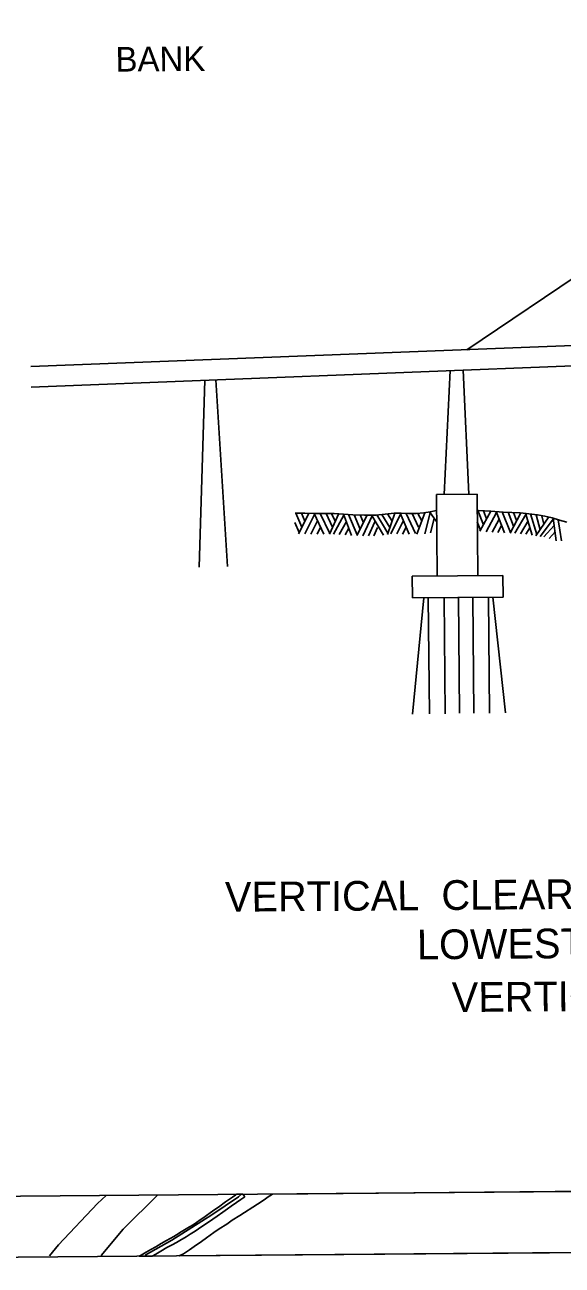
# Model space of a CAD drawing. Extents: x 3567028 to 3605064, y 510945 to 536587.
# Drawn here: x 3574444 to 3576253, y 516349 to 520524 of the extents above; entities that cross this region are included whole.
import ezdxf

# ---------------------------------------------------------------- set-up
doc = ezdxf.new("R2010")
doc.units = 0
for name, color, linetype in [('V-ANNO-SYMB', 7, 'Continuous'), ('V-BRDG-OTLN', 7, 'Continuous'), ('V-GRID-FRAM', 7, 'Continuous'), ('V-ROAD-CNTR', 7, 'Continuous'), ('V-SITE-VEGE', 7, 'Continuous')]:
    doc.layers.add(name, color=color, linetype=linetype)

msp = doc.modelspace()

# ---------------------------------------------------------------- linework, layer by layer
at = {"layer": 'V-ANNO-SYMB'}
for p, q in [((3577356.6, 520388.5), (3575931.2, 519430.6)), ((3574464.6, 519374.4), (3577343.5, 519484.8)), ((3574466, 519305), (3577342.5, 519417.8)), ((3575855.2, 518943.6), (3575876, 519360.3)), ((3575919.2, 519362), (3575938.7, 518944.3)), ((3575030.8, 518698.5), (3575049.8, 519327.9)), ((3575087.3, 519329.4), (3575126.1, 518701)), ((3575966.3, 518944.5), (3575829.3, 518943.4)), ((3575829.3, 518943.4), (3575831.5, 518669.2)), ((3575968.5, 518670.3), (3575966.3, 518944.5)), ((3575376.9, 518833.5), (3575356.5, 518880.9)), ((3575365.7, 518810.9), (3575400, 518879.5)), ((3575386.8, 518853.3), (3575375.5, 518880.3)), ((3575386.4, 518810.3), (3575419.3, 518875.7)), ((3575450.8, 518809.5), (3575417.9, 518878.9)), ((3575470.1, 518811.6), (3575438, 518879)), ((3575479.8, 518833.4), (3575458.1, 518879.2)), ((3575469.2, 518809.7), (3575500.8, 518879.6)), ((3575488.7, 518853.8), (3575476.7, 518879.4)), ((3575483.2, 518809.9), (3575518.2, 518873.9)), ((3575544.1, 518805.5), (3575516.9, 518877.4)), ((3575563.2, 518807), (3575533.9, 518875.4)), ((3575573.1, 518826.8), (3575552.7, 518874.9)), ((3575562, 518804.9), (3575596.4, 518873.7)), ((3575583.5, 518847.5), (3575572.2, 518874.3)), ((3575581.8, 518804.1), (3575612.6, 518871.8)), ((3575651.4, 518806.6), (3575612, 518872.5)), ((3575647.5, 518843.6), (3575629.2, 518874.3)), ((3575672.8, 518831.9), (3575646.2, 518876.1)), ((3575664.6, 518808), (3575689.5, 518880.6)), ((3575680, 518852.9), (3575665.2, 518878.1)), ((3575676.5, 518810.9), (3575708.9, 518876.6)), ((3575737.8, 518809.3), (3575707.4, 518879.9)), ((3575759.5, 518811.6), (3575727.6, 518879)), ((3575769.3, 518833.3), (3575747.7, 518879.2)), ((3575763.1, 518809.6), (3575790.2, 518881.4)), ((3575779.8, 518854.8), (3575766.3, 518879.6)), ((3575790.4, 518810.9), (3575808.2, 518881.6)), ((3575830, 518852.3), (3575806.1, 518884.7)), ((3575810, 518814.6), (3575821.9, 518862.9)), ((3575987.8, 518841.5), (3575968.9, 518889.5)), ((3575975.8, 518819.3), (3576012.3, 518886.8)), ((3575998.4, 518861), (3575987.9, 518888.3)), ((3575996.6, 518818), (3576031.6, 518882.4)), ((3576016.5, 518816.7), (3576040.2, 518860.6)), ((3576058.4, 518814.2), (3576030.2, 518885.7)), ((3576078.2, 518815.2), (3576050.3, 518884.4)), ((3576089.2, 518836.3), (3576070.4, 518883.4)), ((3576077.3, 518813.3), (3576113, 518881.2)), ((3576099.4, 518856.2), (3576089, 518882.5)), ((3576093.1, 518813.2), (3576130.3, 518876)), ((3576151.5, 518806.4), (3576129.2, 518880)), ((3576166.8, 518808.3), (3576146.1, 518877.6)), ((3576164.2, 518804.4), (3576207.8, 518867.8)), ((3576178.2, 518824.6), (3576164.7, 518875)), ((3576178.7, 518802), (3576223.1, 518861.6)), ((3576191.3, 518843.7), (3576183.9, 518871.7)), ((3576232.8, 518787.5), (3576222.8, 518863.6)), ((3576244.6, 518823), (3576239.3, 518858.3)), ((3575367.7, 518815.2), (3575353.4, 518848.5)), ((3575406.3, 518809.7), (3575428.6, 518854.2)), ((3575428.5, 518809.4), (3575439.4, 518833.4)), ((3575502.2, 518808.7), (3575526.4, 518852.2)), ((3575522.5, 518807.1), (3575534.9, 518829.6)), ((3575600.8, 518804.2), (3575622.2, 518851.7)), ((3575619.2, 518804.3), (3575631.6, 518831.8)), ((3575666.2, 518812.5), (3575647.5, 518843.6)), ((3575696.4, 518810.5), (3575718.4, 518855.2)), ((3575715.5, 518810), (3575727.3, 518833.6)), ((3575978, 518823.5), (3575967, 518851.4)), ((3576036.1, 518815.5), (3576048.6, 518838.8)), ((3576112.9, 518811.2), (3576138.1, 518854.1)), ((3576130.1, 518809.5), (3576143.9, 518831.1)), ((3576191.1, 518800.5), (3576225.9, 518839.3)), ((3576208.7, 518795), (3576228.8, 518817.5)), ((3576250.2, 518787.1), (3576244.6, 518823)), ((3575748, 518668.5), (3576053, 518671)), ((3575748.6, 518594.9), (3575748, 518668.5)), ((3576053, 518671), (3576053.6, 518597.4)), ((3575748.5, 518203.6), (3575787.3, 518595.3)), ((3576053.6, 518597.4), (3575748.6, 518594.9)), ((3575802.1, 518595.4), (3575806.2, 518205)), ((3575858.8, 518204.6), (3575855.5, 518595.8)), ((3575904, 518596.2), (3575907.2, 518207.5)), ((3575955.7, 518207), (3575952.5, 518596.6)), ((3576004.3, 518597), (3576007.5, 518206.6)), ((3576061.8, 518207.9), (3576019.5, 518597.2))]:
    msp.add_line(p, q, dxfattribs=at)
msp.add_lwpolyline([(3573993.8, 520864.2), (3584222.2, 520950.5), (3584258.3, 516664.3), (3574030, 516578.1)], close=True, dxfattribs=at)
for points in [[(3575354.4, 518880.9), (3575386.9, 518879.9), (3575419.5, 518879), (3575452.5, 518879.2), (3575485.5, 518879.5), (3575516.9, 518877.4), (3575548.2, 518875), (3575587.1, 518873.8), (3575626, 518874), (3575656.4, 518877.2), (3575686.9, 518880.3), (3575711.1, 518879.8), (3575735.4, 518879.1), (3575761.3, 518879.3), (3575787.2, 518881.2), (3575808.5, 518885.2), (3575829.7, 518889.4)], [(3575966.8, 518889.6), (3575970.9, 518889.4), (3576012.7, 518886.8), (3576054.5, 518884.2), (3576082.9, 518882.8), (3576111.3, 518881.3), (3576140.3, 518878.4), (3576169.1, 518874.3), (3576194.3, 518869.9), (3576219.3, 518864.7), (3576243.5, 518857.1), (3576267.8, 518850)]]:
    msp.add_lwpolyline(points, dxfattribs=at)
at = {"layer": 'V-BRDG-OTLN'}
for p, q in [((3575096.1, 516544.8), (3575119.9, 516561.7)), ((3575119.9, 516561.7), (3575129.9, 516568.7)), ((3575129.9, 516568.7), (3575143.4, 516578.3)), ((3575156.4, 516559.8), (3575138.8, 516547.4)), ((3575143.4, 516578.3), (3575154.5, 516586.2)), ((3575154.5, 516586.2), (3575156.4, 516587.6)), ((3575156.4, 516587.6), (3575177.5, 516587.7)), ((3575171.3, 516570.3), (3575156.4, 516559.8)), ((3575184.4, 516579.5), (3575171.3, 516570.3)), ((3575177.5, 516587.7), (3575184.4, 516579.5)), ((3575055.1, 516516.1), (3575067.6, 516524.8)), ((3575067.6, 516524.8), (3575083.9, 516536.2)), ((3575083.9, 516536.2), (3575096.1, 516544.8)), ((3575110.4, 516527.4), (3575091.9, 516514.3)), ((3575126.2, 516538.5), (3575110.4, 516527.4)), ((3575138.8, 516547.4), (3575126.2, 516538.5)), ((3574981.5, 516467.6), (3574998.5, 516477.7)), ((3574998.5, 516477.7), (3575010.7, 516485)), ((3575010.7, 516485), (3575021.7, 516492.7)), ((3575039.9, 516478.7), (3575016.9, 516463.5)), ((3575021.7, 516492.7), (3575034.3, 516501.5)), ((3575034.3, 516501.5), (3575046.3, 516509.9)), ((3575062.5, 516493.6), (3575039.9, 516478.7)), ((3575046.3, 516509.9), (3575055.1, 516516.1)), ((3575077.2, 516504), (3575062.5, 516493.6)), ((3575091.9, 516514.3), (3575077.2, 516504)), ((3574921.2, 516432), (3574945.6, 516446.1)), ((3574945.6, 516446.1), (3574954.3, 516451.3)), ((3574954.3, 516451.3), (3574970.1, 516460.8)), ((3574986.7, 516444.6), (3574965.9, 516432.5)), ((3574970.1, 516460.8), (3574981.5, 516467.6)), ((3575001.1, 516453), (3574986.7, 516444.6)), ((3575016.9, 516463.5), (3575001.1, 516453)), ((3574835.5, 516382.7), (3574853, 516392.8)), ((3574853, 516392.8), (3574868.6, 516401.7)), ((3574868.6, 516401.7), (3574884.8, 516411.1)), ((3574884.8, 516411.1), (3574903.3, 516421.7)), ((3574901.7, 516396.1), (3574884.8, 516386.4)), ((3574922.6, 516408), (3574901.7, 516396.1)), ((3574903.3, 516421.7), (3574921.2, 516432)), ((3574939.8, 516417.7), (3574922.6, 516408)), ((3574954.1, 516425.8), (3574939.8, 516417.7)), ((3574965.9, 516432.5), (3574954.1, 516425.8)), ((3574828.9, 516379.4), (3574835.5, 516382.7)), ((3574873.1, 516379.7), (3574828.9, 516379.4)), ((3574884.8, 516386.4), (3574873.1, 516379.7))]:
    msp.add_line(p, q, dxfattribs=at)
at = {"layer": 'V-GRID-FRAM'}
msp.add_lwpolyline([(3571081.5, 534531.3), (3602744.1, 534798.4), (3602905.4, 516616.2), (3571226.9, 516349), (3571081.5, 534531.3)], dxfattribs=at)
at = {"layer": 'V-ROAD-CNTR'}
for points in [[(3574717.5, 516583.9), (3574688.9, 516556.4), (3574557, 516417.3), (3574527.6, 516380.1)], [(3574891.5, 516585.3), (3574775.6, 516470.2), (3574700.9, 516381.6)], [(3575173.9, 516587.7), (3575163.4, 516579.3), (3575073.5, 516518.2), (3574938.8, 516433), (3574848.7, 516382.8)]]:
    msp.add_lwpolyline(points, dxfattribs=at)
at = {"layer": 'V-SITE-VEGE'}
for p, q in [((3575277.7, 516588.6), (3578500.2, 516615.8)), ((3575227.4, 516554.5), (3575252.5, 516571.6)), ((3575252.5, 516571.6), (3575260.1, 516577.1)), ((3575260.1, 516577.1), (3575277.7, 516588.6)), ((3575167.5, 516516.1), (3575227.4, 516554.5)), ((3575097.7, 516471.1), (3575123.9, 516487.5)), ((3575123.9, 516487.5), (3575141.9, 516500.2)), ((3575141.9, 516500.2), (3575167.5, 516516.1)), ((3575038.2, 516428.6), (3575055.7, 516440.7)), ((3575055.7, 516440.7), (3575080.2, 516458.9)), ((3575080.2, 516458.9), (3575097.7, 516471.1)), ((3578669.8, 516411.8), (3574964.1, 516380.5)), ((3574977.7, 516387.3), (3574998.6, 516401.1)), ((3574998.6, 516401.1), (3575014.4, 516411.5)), ((3575014.4, 516411.5), (3575038.2, 516428.6)), ((3574964.1, 516380.5), (3574977.7, 516387.3))]:
    msp.add_line(p, q, dxfattribs=at)

# ---------------------------------------------------------------- texts
at = {"layer": 'V-ANNO-SYMB'}
for s, height, rotation, p in [('BANK', 83, 0.5, (3574749.6, 520366.5)), ("VERTICAL  CLEARANCE  =  158'  MINUS  RESERVE  GAGE", 100, 0.4666, (3575118.3, 517538.6)), ("LOWEST  STEEL  =  158'  N.G.V.D.", 100, 0.4666, (3575764.3, 517378.3)), ("VERTICAL  CLEARANCE  =  132'", 100, 0.4666, (3575881.5, 517200.9))]:
    msp.add_text(s, height=height, rotation=rotation, dxfattribs=at).set_placement(p)

doc.saveas('drawing.dxf')
